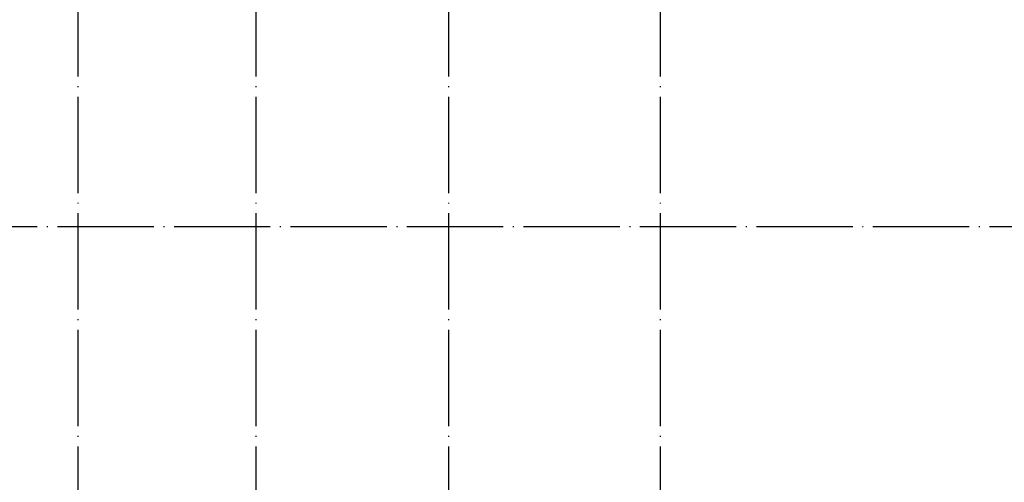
# Model space of a CAD drawing. Extents: x 1779708 to 7299578, y -1121471 to 88434.
# Tile 364 of 656: x 4713411 to 4733866, y -1001450 to -991843. Entities that reach past the tile are written whole.
import ezdxf

# ---------------------------------------------------------------- set-up
doc = ezdxf.new("R2010")
doc.units = 0
doc.header["$LTSCALE"] = 1000
doc.header["$MEASUREMENT"] = 0
doc.linetypes.add('DOTE', pattern=[2.42, 2, -0.2, 0.02, -0.2])
doc.layers.add('DOTE', color=1, linetype='DOTE')
doc.layers.add('修改', color=6, linetype='CONTINUOUS')

# ---------------------------------------------------------------- blocks, each defined once
blk = doc.blocks.new('A$C159220C3')
at = {"layer": 'DOTE'}
for p, q in [((22300, 149200), (22300, 7200)), ((26000, 149200), (26000, 7200)), ((30000, 149200), (30000, 7200)), ((34400, 149200), (34400, 7200)), ((86800, 73900), (7200, 73900))]:
    blk.add_line(p, q, dxfattribs=at)

msp = doc.modelspace()

# ---------------------------------------------------------------- block references
at = {"layer": '修改'}
msp.add_blockref('A$C159220C3', (4692317.1, -1070043.3), dxfattribs=at)

doc.saveas('drawing.dxf')
